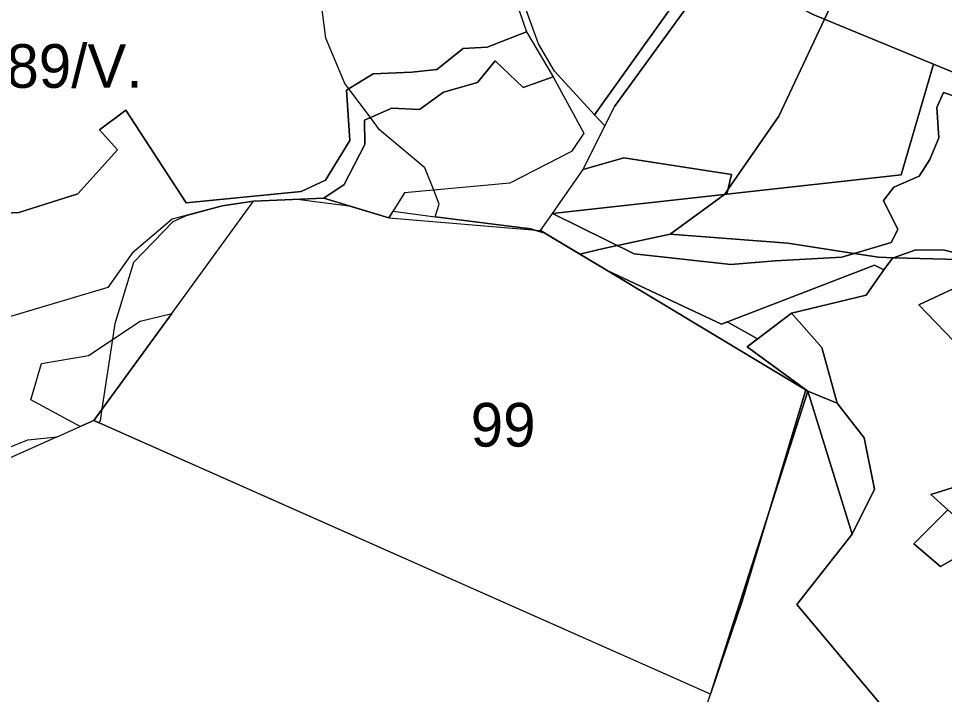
# Model space of a CAD drawing. Extents: x -477304 to -465429, y -1159113 to -1149210.
# Drawn here: x -475199.2 to -474880.8, y -1157226 to -1156993.7 of the extents above; entities that cross this region are included whole.
import ezdxf

# ---------------------------------------------------------------- set-up
doc = ezdxf.new("R2010")
doc.units = 0
for name, color, linetype in [('BPEJ_s', 7, 'Continuous'), ('PUPFL_s', 7, 'Continuous'), ('trav_porost_s', 7, 'Continuous')]:
    doc.layers.add(name, color=color, linetype=linetype)

msp = doc.modelspace()

# ---------------------------------------------------------------- linework, layer by layer
at = {"layer": 'BPEJ_s'}
msp.add_line((-475055.94, -1157061.81), (-475054.5, -1157057.5), dxfattribs=at)
for points in [[(-474866.9, -1157076.77), (-474898.2, -1157075.9), (-474903.39, -1157075.75), (-474911.76, -1157074.46), (-474934.68, -1157070.94), (-474975.14, -1157067.79), (-474956.44, -1157054.16), (-474956.34, -1157054.09), (-474955.17, -1157052.39), (-474937.69, -1157027.21), (-474922.07, -1156993.87), (-474910.81, -1156969.84), (-474901.3, -1156926.97), (-474900.31, -1156922.5), (-474897.37, -1156909.26), (-474894.87, -1156897.1), (-474885.74, -1156852.7), (-474883.98, -1156830.88), (-474883.77, -1156828.36), (-474882.53, -1156812.98), (-474883.14, -1156808.45), (-474885.34, -1156792.12), (-474895.17, -1156762.83), (-474904.24, -1156740.63)], [(-474910.81, -1156969.84), (-474922.07, -1156993.87), (-474937.69, -1157027.21), (-474955.17, -1157052.39), (-474956.34, -1157054.09), (-474956.44, -1157054.16), (-474975.14, -1157067.79), (-474976.15, -1157068.01), (-474993.21, -1157071.72), (-474993.33, -1157071.74), (-475000, -1157073.19), (-475006.15, -1157074.72), (-475018.14, -1157067.52), (-475021.63, -1157066.43), (-475023, -1157066), (-475055.94, -1157061.81), (-475054.5, -1157057.5), (-475056.42, -1157052.68), (-475059.5, -1157045), (-475075, -1157032), (-475078.19, -1157027.75), (-475085.62, -1157017.84), (-475087, -1157016), (-475093.5, -1157000.5), (-475096.08, -1156980.62)], [(-475078.19, -1157027.75), (-475085.62, -1157017.84), (-475087, -1157016), (-475093.5, -1157000.5), (-475096.08, -1156980.62)], [(-475054.5, -1157057.5), (-475056.42, -1157052.68), (-475059.5, -1157045), (-475075, -1157032), (-475078.19, -1157027.75)], [(-475218.5, -1157147.5), (-475196, -1157138.5), (-475185.97, -1157137.52), (-475178.01, -1157133.97), (-475173.31, -1157131.87), (-475171.62, -1157132.62), (-475171, -1157132), (-475170.38, -1157127.85), (-475166.82, -1157103.96), (-475166, -1157098.5), (-475159.5, -1157077.5), (-475146, -1157063.5), (-475141.49, -1157061.39), (-475129.21, -1157058.1), (-475118.38, -1157056.46), (-475103.33, -1157055.79), (-475085.57, -1157058.05), (-475071.82, -1157062.26), (-475070.41, -1157059.97), (-475055.94, -1157061.81)], [(-475000, -1157338.03), (-474961.24, -1157225.87), (-474950.47, -1157194.27), (-474944.71, -1157175.24), (-474941.4, -1157164.3), (-474928.41, -1157121.37), (-474928.38, -1157121.29), (-474948.62, -1157106.6), (-474945, -1157103.83), (-474955.49, -1157097.98), (-474957.38, -1157098.71), (-474996.75, -1157080.36), (-475000, -1157078.41), (-475006.15, -1157074.72), (-475000, -1157073.19), (-474993.33, -1157071.74), (-474993.21, -1157071.72), (-474976.15, -1157068.01), (-474975.14, -1157067.79), (-474934.68, -1157070.94), (-474911.76, -1157074.46), (-474903.39, -1157075.75), (-474898.2, -1157075.9), (-474866.9, -1157076.77)]]:
    msp.add_lwpolyline(points, dxfattribs=at)
for points in [[(-475085.57, -1157058.05), (-475071.82, -1157062.26), (-475070.41, -1157059.97), (-475055.94, -1157061.81), (-475023, -1157066), (-475021.63, -1157066.43), (-475018.14, -1157067.52), (-475006.15, -1157074.72), (-475000, -1157078.41), (-474996.75, -1157080.36), (-474957.38, -1157098.71), (-474955.49, -1157097.98), (-474945, -1157103.83), (-474948.62, -1157106.6), (-474928.38, -1157121.29), (-474928.41, -1157121.37), (-474941.4, -1157164.3), (-474944.71, -1157175.24), (-474950.47, -1157194.27), (-474961.24, -1157225.87), (-475171.62, -1157132.62), (-475171, -1157132), (-475170.38, -1157127.85), (-475166.82, -1157103.96), (-475166, -1157098.5), (-475159.5, -1157077.5), (-475146, -1157063.5), (-475141.49, -1157061.39), (-475129.21, -1157058.1), (-475118.38, -1157056.46), (-475103.33, -1157055.79)], [(-475227.32, -1157155.97), (-475381.93, -1157224.96), (-475396.41, -1157181.41), (-475398.27, -1157175.79), (-475404.85, -1157150.24), (-475400.75, -1157148.48), (-475390.67, -1157149.43), (-475387.68, -1157143.43), (-475376, -1157137.9), (-475374.52, -1157142.07), (-475367.87, -1157140.49), (-475367.5, -1157143), (-475366.53, -1157146.85), (-475363.5, -1157159), (-475355.16, -1157158.48), (-475345.83, -1157157.9), (-475331.5, -1157157), (-475301, -1157153), (-475300.68, -1157153), (-475291.59, -1157153), (-475244, -1157153), (-475218.5, -1157147.5), (-475196, -1157138.5), (-475185.97, -1157137.52)]]:
    msp.add_lwpolyline(points, close=True, dxfattribs=at)
at = {"layer": 'PUPFL_s'}
for points in [[(-474899.13, -1157070.68), (-474916.01, -1157075.74), (-474938.95, -1157077.02), (-474954.17, -1157078.25), (-474987.5, -1157074.55), (-475015.54, -1157060.67), (-474955.56, -1157054.06), (-474895.66, -1157047.4), (-474884.52, -1157009.38), (-474874.79, -1157013.4), (-474876.41, -1157020.73), (-474881.13, -1157019.11), (-474883.41, -1157024.26), (-474882.74, -1157034.73), (-474885.83, -1157042.11), (-474889.45, -1157047.94), (-474898.18, -1157051.61), (-474901.76, -1157056.2), (-474896.84, -1157066.23)], [(-475004.98, -1157045.6), (-474990.97, -1157041.57), (-474953.98, -1157047.3), (-474955.56, -1157054.06), (-475015.54, -1157060.67)], [(-474996.75, -1157080.36), (-474927.7, -1157121.79), (-474961.24, -1157225.87), (-475173.31, -1157131.87), (-475146.52, -1157095.09), (-475118.38, -1157056.46), (-475094.25, -1157055.39), (-475071.82, -1157062.26), (-475019.69, -1157066.59)], [(-474927.7, -1157121.79), (-474996.75, -1157080.36), (-474957.38, -1157098.71), (-474904.81, -1157078.5), (-474901.57, -1157080.12), (-474907.74, -1157088.76), (-474933.39, -1157094.94), (-474948.62, -1157106.6)], [(-474870.93, -1157083.43), (-474791.58, -1157125.7), (-474809.64, -1157133.34), (-474817.86, -1157133.29), (-474827.16, -1157139.1), (-474863.81, -1157150.57), (-474844.56, -1157138.8), (-474889.52, -1157092.08)], [(-475157.42, -1157097.75), (-475146.52, -1157095.09), (-475173.31, -1157131.87), (-475178.01, -1157133.97), (-475195.02, -1157124.81), (-475191.25, -1157112.25), (-475175.17, -1157109.48)], [(-474912.48, -1157170.89), (-474931.49, -1157195.12), (-474892.52, -1157241.46), (-474886.05, -1157245.19), (-474883.94, -1157252.89), (-474877.5, -1157259.47), (-474912.53, -1157279.31), (-474928.05, -1157291.89), (-474947.95, -1157317.8), (-474950.53, -1157332.53), (-474945.28, -1157336.43), (-474947.56, -1157338.77), (-474938.75, -1157355.68), (-475013.32, -1157377.75), (-475008, -1157362.36), (-475002.07, -1157344.02), (-474961.24, -1157225.87), (-474927.7, -1157121.79)], [(-474908.39, -1157137.84), (-474904.77, -1157155.5), (-474912.48, -1157170.89), (-474927.7, -1157121.79), (-474917.71, -1157125.88)], [(-474841.42, -1157158.09), (-474840.97, -1157158.64), (-474882.08, -1157182.04), (-474891.25, -1157174.3), (-474879.64, -1157162.52), (-474877.38, -1157164.49)]]:
    msp.add_lwpolyline(points, close=True, dxfattribs=at)
msp.add_lwpolyline([(-474879.64, -1157162.52), (-474885.46, -1157157.34), (-474863.81, -1157150.57)], dxfattribs=at)
at = {"layer": 'trav_porost_s'}
for points in [[(-474874.79, -1157013.4), (-474884.52, -1157009.38), (-474925.65, -1156992.39), (-474958.94, -1156975.27), (-474957.66, -1156973.5), (-474955.55, -1156971.7), (-474927.31, -1156951.29), (-474900.21, -1156925.95), (-474872.85, -1156900.05)], [(-475034.14, -1156970.18), (-475024.49, -1156998.25), (-475038.01, -1157003.58), (-475046.27, -1157003.98), (-475055.35, -1157011.22), (-475063.94, -1157012.15), (-475077.25, -1157012.75), (-475086.37, -1157018.29), (-475085.24, -1157035.62), (-475093.64, -1157049.29), (-475101.98, -1157053.21), (-475141.57, -1157057.06), (-475162.27, -1157025.17), (-475171.39, -1157031.97), (-475165.15, -1157038.85), (-475178.81, -1157053.99), (-475199.05, -1157060.39), (-475233.42, -1157062.21)], [(-475233.42, -1157062.21), (-475199.05, -1157060.39), (-475178.81, -1157053.99), (-475165.15, -1157038.85), (-475171.39, -1157031.97), (-475162.27, -1157025.17), (-475141.57, -1157057.06), (-475101.98, -1157053.21), (-475093.64, -1157049.29), (-475085.24, -1157035.62), (-475086.37, -1157018.29), (-475077.25, -1157012.75), (-475063.94, -1157012.15), (-475055.35, -1157011.22), (-475046.27, -1157003.98), (-475038.01, -1157003.58), (-475024.49, -1156998.25), (-475015.36, -1157013.76), (-475025.66, -1157017.44), (-475035.25, -1157008.22), (-475041.31, -1157015.66), (-475053.09, -1157019.03), (-475061.33, -1157024.93), (-475070.83, -1157024.47), (-475080.18, -1157028.64), (-475080.07, -1157036.96), (-475087.24, -1157050.78), (-475094.25, -1157055.39), (-475118.38, -1157056.46), (-475129.21, -1157058.1), (-475146.39, -1157062.71), (-475160.07, -1157074.34), (-475168.48, -1157086.2), (-475216.32, -1157100.41)], [(-474859.22, -1157078.7), (-474880.78, -1157073.27), (-474890.62, -1157073.17), (-474898.68, -1157076.07), (-474901.57, -1157080.12), (-474904.81, -1157078.5), (-474957.38, -1157098.71), (-474996.75, -1157080.36), (-475019.69, -1157066.59), (-475015.54, -1157060.67), (-474987.5, -1157074.55), (-474954.17, -1157078.25), (-474938.95, -1157077.02), (-474916.01, -1157075.74), (-474899.13, -1157070.68), (-474896.84, -1157066.23), (-474901.76, -1157056.2), (-474898.18, -1157051.61), (-474889.45, -1157047.94), (-474885.83, -1157042.11), (-474882.74, -1157034.73), (-474883.41, -1157024.26), (-474881.13, -1157019.11), (-474876.41, -1157020.73)], [(-474892.52, -1157241.46), (-474931.49, -1157195.12), (-474912.48, -1157170.89), (-474904.77, -1157155.5), (-474908.39, -1157137.84), (-474917.71, -1157125.88), (-474922.98, -1157106.83), (-474933.39, -1157094.94), (-474907.74, -1157088.76), (-474901.57, -1157080.12), (-474898.68, -1157076.07), (-474890.62, -1157073.17), (-474880.78, -1157073.27), (-474859.22, -1157078.7)], [(-474870.93, -1157083.43), (-474889.52, -1157092.08), (-474844.56, -1157138.8)], [(-474863.81, -1157150.57), (-474885.46, -1157157.34), (-474879.64, -1157162.52), (-474891.25, -1157174.3), (-474882.08, -1157182.04), (-474840.97, -1157158.64)]]:
    msp.add_lwpolyline(points, dxfattribs=at)
for points in [[(-474962.94, -1156973.33), (-474977.45, -1156959), (-474990.14, -1156941.38), (-475009.15, -1156912.07), (-475005.13, -1156909.96), (-474988.1, -1156937.24), (-474974.73, -1156955.89), (-474957.66, -1156973.5), (-474958.94, -1156975.27), (-474960.47, -1156977.37), (-474994.25, -1157023.99), (-474997.52, -1157030.58), (-475001.1, -1157026.85)], [(-474977.45, -1156959), (-474962.94, -1156973.33), (-475001.1, -1157026.85), (-475014.87, -1157011.78), (-475020.35, -1157002.37), (-475032.91, -1156967.9), (-475036.78, -1156949.4), (-475038.49, -1156935.15), (-475030.21, -1156926.96), (-475023.69, -1156924.95), (-475009.15, -1156912.07), (-474990.14, -1156941.38)], [(-474925.65, -1156992.39), (-474884.52, -1157009.38), (-474895.66, -1157047.4), (-474955.56, -1157054.06), (-474953.98, -1157047.3), (-474990.97, -1157041.57), (-475004.98, -1157045.6), (-474997.52, -1157030.58), (-474994.25, -1157023.99), (-474960.47, -1156977.37), (-474958.94, -1156975.27)], [(-475035.25, -1157008.22), (-475025.66, -1157017.44), (-475015.36, -1157013.76), (-475004.76, -1157033.05), (-475008.98, -1157039.46), (-475030.19, -1157050.29), (-475066.47, -1157053.6), (-475071.82, -1157062.26), (-475094.25, -1157055.39), (-475087.24, -1157050.78), (-475080.07, -1157036.96), (-475080.18, -1157028.64), (-475070.83, -1157024.47), (-475061.33, -1157024.93), (-475053.09, -1157019.03), (-475041.31, -1157015.66)], [(-474933.39, -1157094.94), (-474922.98, -1157106.83), (-474917.71, -1157125.88), (-474927.7, -1157121.79), (-474948.62, -1157106.6)]]:
    msp.add_lwpolyline(points, close=True, dxfattribs=at)

# ---------------------------------------------------------------- texts
at = {"layer": 'BPEJ_s'}
for s, p in [('84189/V.', (-475236.86, -1157017.52)), ('99', (-475043.7, -1157140.83))]:
    msp.add_text(s, height=15, dxfattribs=at).set_placement(p)

doc.saveas('drawing.dxf')
